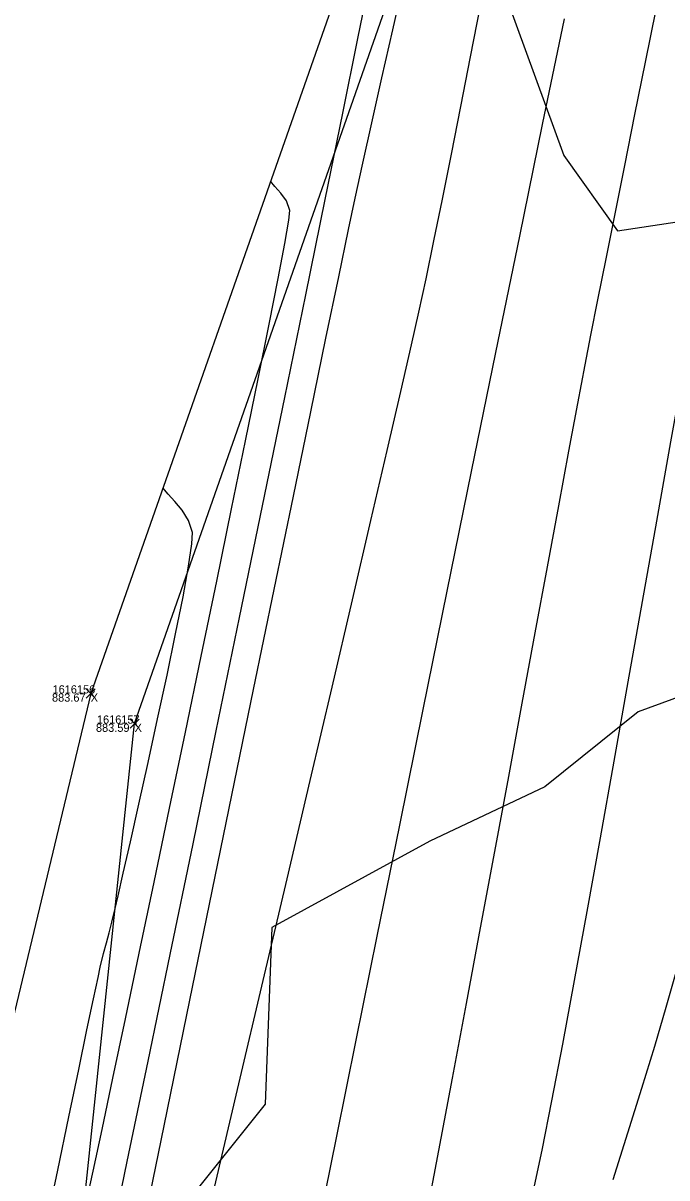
# Model space of a CAD drawing. Extents: x 1957117 to 1971063, y 701601 to 715861.
# Drawn here: x 1963235.32 to 1963262.79, y 705884.08 to 705933.37 of the extents above; entities that cross this region are included whole.
import ezdxf

# ---------------------------------------------------------------- set-up
doc = ezdxf.new("R2010")
doc.units = 0
for name, color, linetype in [('AP_X_Lights', 7, 'Continuous'), ('DT_X_Break_Line', 7, 'Continuous'), ('DT_X_Contour_Major', 7, 'Continuous'), ('DT_X_Contour_Minor', 7, 'Continuous'), ('DT_X_TIN_Hull', 7, 'Continuous'), ('HY_X_Water_Edge', 7, 'Continuous'), ('PV_P_Shoulder', 7, 'Continuous'), ('RS_Raster1', 7, 'Continuous'), ('SC_Scratch1', 7, 'Continuous'), ('SC_Shading5', 7, 'Continuous'), ('VG_X_Tree_Line_Rt', 7, 'Continuous')]:
    doc.layers.add(name, color=color, linetype=linetype)

msp = doc.modelspace()

# ---------------------------------------------------------------- linework, layer by layer
at = {"layer": 'AP_X_Lights'}
for p, q in [((1963238.013, 705904.562), (1963238.401, 705904.952)), ((1963238.013, 705904.952), (1963238.401, 705904.562)), ((1963239.885, 705903.273), (1963240.273, 705903.663)), ((1963239.885, 705903.663), (1963240.273, 705903.273))]:
    msp.add_line(p, q, dxfattribs=at)
at = {"layer": 'DT_X_Break_Line'}
msp.add_lwpolyline([(1963218.329, 705756.178), (1963229.265, 705808.356), (1963234.8, 705853.147), (1963240.079, 705903.468), (1963258.033, 705954.684), (1963270.287, 705999.321), (1963276.323, 706049.345), (1963291.502, 706096.678), (1963290.138, 706117.655), (1963319.921, 706191.295), (1963330.374, 706242.631), (1963344.413, 706289.409), (1963345.772, 706340.009), (1963383.117, 706434.704), (1963392.11, 706487.426), (1963408.164, 706535.687), (1963423.633, 706582.721), (1963435.242, 706630.63), (1963443.084, 706680.696), (1963464.732, 706726.815), (1963480.654, 706774.214), (1963508.465, 706799.669), (1963511.002, 706809.48)], dxfattribs=at)
at = {"layer": 'DT_X_Contour_Major'}
for points in [[(1963240.39, 705881.658), (1963241.343, 705886.308), (1963242.311, 705891.035), (1963243.28, 705895.763), (1963244.234, 705900.416), (1963245.158, 705904.92), (1963246.037, 705909.198), (1963246.854, 705913.174), (1963247.595, 705916.774), (1963248.244, 705919.922), (1963248.787, 705922.541), (1963249.206, 705924.556), (1963249.488, 705925.892), (1963249.812, 705927.384), (1963250.195, 705929.11), (1963250.625, 705931.025), (1963251.092, 705933.085), (1963251.583, 705935.244)], [(1963240.39, 705881.658), (1963241.343, 705886.308), (1963242.311, 705891.035), (1963243.28, 705895.763), (1963244.234, 705900.416), (1963245.158, 705904.92), (1963246.037, 705909.198), (1963246.854, 705913.174), (1963247.595, 705916.774), (1963248.244, 705919.922), (1963248.787, 705922.541), (1963249.206, 705924.556), (1963249.488, 705925.892), (1963249.812, 705927.384), (1963250.195, 705929.11), (1963250.625, 705931.025), (1963251.092, 705933.085), (1963251.583, 705935.244)], [(1963254.818, 705934.103), (1963254.392, 705931.923), (1963253.978, 705929.805), (1963253.577, 705927.774), (1963253.195, 705925.856), (1963252.834, 705924.075), (1963252.498, 705922.456), (1963252.19, 705921.025), (1963251.877, 705919.63), (1963251.422, 705917.64), (1963250.841, 705915.12), (1963250.148, 705912.134), (1963249.359, 705908.749), (1963248.49, 705905.028), (1963247.555, 705901.038), (1963246.571, 705896.842), (1963245.553, 705892.506), (1963244.515, 705888.095), (1963243.474, 705883.674)], [(1963254.818, 705934.103), (1963254.392, 705931.923), (1963253.978, 705929.805), (1963253.577, 705927.774), (1963253.195, 705925.856), (1963252.834, 705924.075), (1963252.498, 705922.456), (1963252.19, 705921.025), (1963251.877, 705919.63), (1963251.422, 705917.64), (1963250.841, 705915.12), (1963250.148, 705912.134), (1963249.359, 705908.749), (1963248.49, 705905.028), (1963247.555, 705901.038), (1963246.571, 705896.842), (1963245.553, 705892.506), (1963244.515, 705888.095), (1963243.474, 705883.674)]]:
    msp.add_lwpolyline(points, dxfattribs=at)
at = {"layer": 'DT_X_Contour_Minor'}
for points in [[(1963238.949, 705880.823), (1963239.769, 705884.775), (1963240.658, 705889.068), (1963241.598, 705893.618), (1963242.573, 705898.346), (1963243.565, 705903.168), (1963244.56, 705908.003), (1963245.538, 705912.77), (1963246.484, 705917.387), (1963247.381, 705921.771), (1963248.212, 705925.842), (1963248.959, 705929.517), (1963249.608, 705932.715), (1963250.139, 705935.354)], [(1963238.949, 705880.823), (1963239.769, 705884.775), (1963240.658, 705889.068), (1963241.598, 705893.618), (1963242.573, 705898.346), (1963243.565, 705903.168), (1963244.56, 705908.003), (1963245.538, 705912.77), (1963246.484, 705917.387), (1963247.381, 705921.771), (1963248.212, 705925.842), (1963248.959, 705929.517), (1963249.608, 705932.715), (1963250.139, 705935.354)], [(1963262.309, 705933.947), (1963261.856, 705931.698), (1963261.408, 705929.467), (1963260.974, 705927.296), (1963260.561, 705925.226), (1963260.178, 705923.3), (1963259.833, 705921.559), (1963259.534, 705920.046), (1963259.29, 705918.789), (1963258.974, 705917.126), (1963258.595, 705915.105), (1963258.161, 705912.77), (1963257.679, 705910.168), (1963257.156, 705907.345), (1963256.602, 705904.346), (1963256.024, 705901.219), (1963255.429, 705898.008), (1963254.826, 705894.761), (1963254.223, 705891.522), (1963253.627, 705888.339), (1963253.046, 705885.256), (1963252.488, 705882.321)], [(1963262.309, 705933.947), (1963261.856, 705931.698), (1963261.408, 705929.467), (1963260.974, 705927.296), (1963260.561, 705925.226), (1963260.178, 705923.3), (1963259.833, 705921.559), (1963259.534, 705920.046), (1963259.29, 705918.789), (1963258.974, 705917.126), (1963258.595, 705915.105), (1963258.161, 705912.77), (1963257.679, 705910.168), (1963257.156, 705907.345), (1963256.602, 705904.346), (1963256.024, 705901.219), (1963255.429, 705898.008), (1963254.826, 705894.761), (1963254.223, 705891.522), (1963253.627, 705888.339), (1963253.046, 705885.256), (1963252.488, 705882.321)], [(1963266.479, 705933.988), (1963266.096, 705932.231), (1963265.661, 705930.1), (1963265.181, 705927.644), (1963264.663, 705924.908), (1963264.113, 705921.939), (1963263.538, 705918.785), (1963262.945, 705915.492), (1963262.34, 705912.108), (1963261.73, 705908.679), (1963261.12, 705905.252), (1963260.519, 705901.874), (1963259.933, 705898.592), (1963259.367, 705895.454), (1963258.829, 705892.505), (1963258.326, 705889.793), (1963257.863, 705887.366), (1963257.448, 705885.269), (1963257.088, 705883.549)], [(1963266.479, 705933.988), (1963266.096, 705932.231), (1963265.661, 705930.1), (1963265.181, 705927.644), (1963264.663, 705924.908), (1963264.113, 705921.939), (1963263.538, 705918.785), (1963262.945, 705915.492), (1963262.34, 705912.108), (1963261.73, 705908.679), (1963261.12, 705905.252), (1963260.519, 705901.874), (1963259.933, 705898.592), (1963259.367, 705895.454), (1963258.829, 705892.505), (1963258.326, 705889.793), (1963257.863, 705887.366), (1963257.448, 705885.269), (1963257.088, 705883.549)], [(1963258.402, 705933.553), (1963257.472, 705929.044), (1963256.493, 705924.268), (1963255.478, 705919.305), (1963254.443, 705914.232), (1963253.405, 705909.128), (1963252.377, 705904.07), (1963251.377, 705899.136), (1963250.42, 705894.404), (1963249.52, 705889.953), (1963248.694, 705885.86), (1963247.957, 705882.204)], [(1963258.402, 705933.553), (1963257.472, 705929.044), (1963256.493, 705924.268), (1963255.478, 705919.305), (1963254.443, 705914.232), (1963253.405, 705909.128), (1963252.377, 705904.07), (1963251.377, 705899.136), (1963250.42, 705894.404), (1963249.52, 705889.953), (1963248.694, 705885.86), (1963247.957, 705882.204)], [(1963238.028, 705883.069), (1963238.31, 705884.375), (1963238.69, 705886.154), (1963239.154, 705888.342), (1963239.688, 705890.873), (1963240.278, 705893.679), (1963240.911, 705896.697), (1963241.572, 705899.859), (1963242.247, 705903.101), (1963242.923, 705906.355), (1963243.584, 705909.556), (1963244.218, 705912.639), (1963244.811, 705915.537), (1963245.348, 705918.185), (1963245.815, 705920.517), (1963246.198, 705922.466), (1963246.484, 705923.968), (1963246.659, 705924.955), (1963246.708, 705925.363), (1963246.554, 705925.776), (1963246.317, 705926.115), (1963246.068, 705926.392), (1963245.876, 705926.621)], [(1963238.028, 705883.069), (1963238.31, 705884.375), (1963238.69, 705886.154), (1963239.154, 705888.342), (1963239.688, 705890.873), (1963240.278, 705893.679), (1963240.911, 705896.697), (1963241.572, 705899.859), (1963242.247, 705903.101), (1963242.923, 705906.355), (1963243.584, 705909.556), (1963244.218, 705912.639), (1963244.811, 705915.537), (1963245.348, 705918.185), (1963245.815, 705920.517), (1963246.198, 705922.466), (1963246.484, 705923.968), (1963246.659, 705924.955), (1963246.708, 705925.363), (1963246.554, 705925.776), (1963246.317, 705926.115), (1963246.068, 705926.392), (1963245.876, 705926.621)], [(1963236.282, 705881.919), (1963236.801, 705884.413), (1963237.275, 705886.693), (1963237.695, 705888.706), (1963238.049, 705890.403), (1963238.328, 705891.731), (1963238.52, 705892.64), (1963238.615, 705893.078), (1963238.756, 705893.66), (1963238.877, 705894.12), (1963238.991, 705894.539), (1963239.112, 705894.999), (1963239.252, 705895.581), (1963239.374, 705896.114), (1963239.597, 705897.094), (1963239.9, 705898.43), (1963240.26, 705900.033), (1963240.655, 705901.812), (1963241.063, 705903.678), (1963241.463, 705905.539), (1963241.83, 705907.306), (1963242.145, 705908.888), (1963242.385, 705910.196), (1963242.527, 705911.139), (1963242.549, 705911.627), (1963242.376, 705912.139), (1963242.109, 705912.575), (1963241.801, 705912.947), (1963241.508, 705913.264), (1963241.287, 705913.536)], [(1963236.282, 705881.919), (1963236.801, 705884.413), (1963237.275, 705886.693), (1963237.695, 705888.706), (1963238.049, 705890.403), (1963238.328, 705891.731), (1963238.52, 705892.64), (1963238.615, 705893.078), (1963238.756, 705893.66), (1963238.877, 705894.12), (1963238.991, 705894.539), (1963239.112, 705894.999), (1963239.252, 705895.581), (1963239.374, 705896.114), (1963239.597, 705897.094), (1963239.9, 705898.43), (1963240.26, 705900.033), (1963240.655, 705901.812), (1963241.063, 705903.678), (1963241.463, 705905.539), (1963241.83, 705907.306), (1963242.145, 705908.888), (1963242.385, 705910.196), (1963242.527, 705911.139), (1963242.549, 705911.627), (1963242.376, 705912.139), (1963242.109, 705912.575), (1963241.801, 705912.947), (1963241.508, 705913.264), (1963241.287, 705913.536)], [(1963263.165, 705892.843), (1963262.743, 705891.35), (1963262.251, 705889.688), (1963261.702, 705887.89), (1963261.108, 705885.985), (1963260.481, 705884.006)], [(1963263.165, 705892.843), (1963262.743, 705891.35), (1963262.251, 705889.688), (1963261.702, 705887.89), (1963261.108, 705885.985), (1963260.481, 705884.006)]]:
    msp.add_lwpolyline(points, dxfattribs=at)
at = {"layer": 'DT_X_TIN_Hull'}
msp.add_lwpolyline([(1963254.734, 705951.873), (1963238.207, 705904.757), (1963226.355, 705855.27), (1963191.43, 705709.793), (1963179.827, 705661.653), (1963168.092, 705612.411), (1963156.438, 705563.606), (1963144.855, 705514.97), (1963136.901, 705465.31), (1963121.943, 705418.117), (1963098.235, 705321.162), (1963062.2, 705175.46), (1963037.999, 705077.244)], dxfattribs=at)
at = {"layer": 'HY_X_Water_Edge'}
msp.add_spline([(1963191.723, 701994.048), (1963062.047, 702441.167), (1962863.491, 703169.356), (1962827.53, 703438.691), (1962823.213, 703537.412), (1962817.962, 703593.874), (1962817.97, 703697.316), (1962828.582, 703804.235), (1962836.461, 703844.734), (1962850.687, 703896.004), (1962867.251, 703938.846), (1962873.848, 703992.355), (1962884.135, 704091.371), (1962891.241, 704140.854), (1962897.382, 704180.529), (1962905.467, 704230.979), (1962943.949, 704328.022), (1962948.537, 704378.842), (1962964.114, 704426.264), (1963004.885, 704570.73), (1963042.054, 704716.522), (1963062.038, 704814.417), (1963072.171, 704860.237), (1963090.023, 704956.798), (1963107.066, 705031.783), (1963133.773, 705105.742), (1963148.685, 705206.74), (1963175.48, 705301.059), (1963191.635, 705353.417), (1963210.988, 705447.286), (1963219.532, 705497.27), (1963230.124, 705549.475), (1963251.052, 705591.159), (1963275.289, 705693.429), (1963292.982, 705784.032), (1963302.841, 705839.645), (1963335.126, 705936.766), (1963359.752, 706046.75), (1963389.133, 706177.299), (1963417.827, 706273.456), (1963475.868, 706451.902), (1963533.782, 706640.53), (1963553.86, 706696.984), (1963580.184, 706715.425), (1963609.172, 706718.73), (1963617.062, 706714.691), (1963619.447, 706694.678), (1963564.282, 706533.07), (1963531.853, 706395.229), (1963434.4, 706006.96), (1963354.09, 705679.186), (1963237.513, 705206.07), (1963167.369, 704892.962), (1963059.145, 704434.176), (1962907.914, 703908.742), (1962877.458, 703703.326), (1962898.357, 703412.121), (1962942.65, 703052.267), (1963048.963, 702674.866), (1963191.468, 702189.666), (1963245.396, 702019.832)], degree=3, dxfattribs=at)
at = {"layer": 'SC_Shading5'}
for points in [[(1963026.912, 704294.121), (1963138.818, 704737.794), (1963251.679, 705213.963), (1963374.306, 705730.111), (1963454.783, 706045.593), (1963517.244, 706296.713), (1963562.763, 706479.256), (1963580.13, 706553.799), (1963589.678, 706586.994)], [(1963609.915, 706579.703), (1963587.283, 706499.153), (1963552.056, 706354.005), (1963480.911, 706069.234), (1963357.401, 705576.869), (1963272.751, 705226.931), (1963210.247, 704956.481), (1963044.97, 704288.881)]]:
    msp.add_spline(points, degree=3, dxfattribs=at)
at = {"layer": 'VG_X_Tree_Line_Rt'}
msp.add_lwpolyline([(1963255.977, 705934.363), (1963258.391, 705927.721), (1963260.677, 705924.495), (1963265.488, 705925.234), (1963269.974, 705926.508), (1963275.009, 705928.369), (1963276.406, 705923.595), (1963272.923, 705920.999), (1963271.71, 705919.905), (1963268.255, 705905.913), (1963268.255, 705905.913), (1963266.029, 705905.605), (1963261.559, 705903.979), (1963257.58, 705900.767), (1963252.673, 705898.457), (1963245.929, 705894.771), (1963245.656, 705887.225), (1963242.747, 705883.607)], dxfattribs=at)

# ---------------------------------------------------------------- texts
at = {"layer": 'PV_P_Shoulder'}
for s, p in [('883.67', (1963236.556, 705904.407)), ('883.59', (1963238.431, 705903.118))]:
    msp.add_text(s, height=0.35, dxfattribs=at).set_placement(p)
at = {"layer": 'RS_Raster1'}
for s, p in [('1616156', (1963236.579, 705904.757)), ('1616157', (1963238.473, 705903.468))]:
    msp.add_text(s, height=0.35, dxfattribs=at).set_placement(p)
at = {"layer": 'SC_Scratch1'}
for p in [(1963238.207, 705904.407), (1963240.079, 705903.118)]:
    msp.add_text('X', height=0.35, dxfattribs=at).set_placement(p)

doc.saveas('drawing.dxf')
